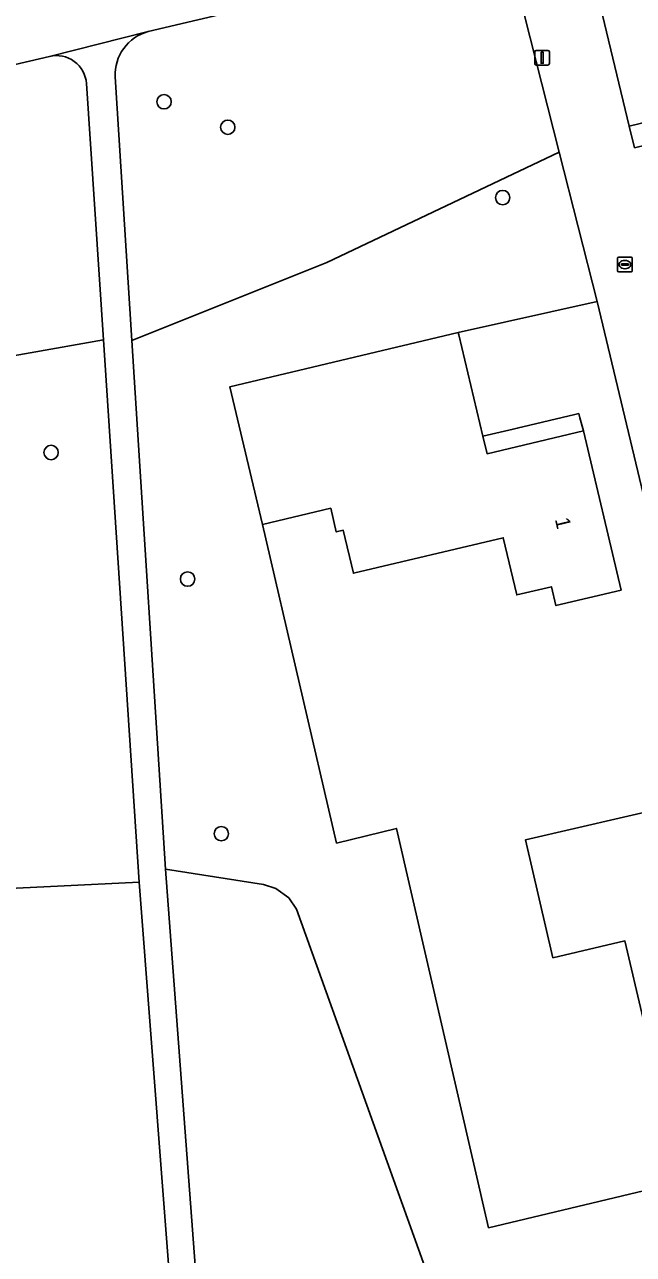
# Model space of a CAD drawing. Extents: x 162026 to 163502, y 387295 to 388169.
# Drawn here: x 163052.4 to 163093.9, y 387530.9 to 387614.5 of the extents above; entities that cross this region are included whole.
import ezdxf

# ---------------------------------------------------------------- set-up
doc = ezdxf.new("R2010")
doc.units = 0
for name, color, linetype in [('IMGEO_Boom', 7, 'Continuous'), ('IMGEO_Erf', 7, 'Continuous'), ('IMGEO_Groenvoorziening', 7, 'Continuous'), ('IMGEO_Kolk', 7, 'Continuous'), ('IMGEO_Lichtmast', 7, 'Continuous'), ('IMGEO_Pand', 7, 'Continuous'), ('IMGEO_Pand_nummerreeks', 7, 'Continuous'), ('IMGEO_Pand_overbouw', 7, 'Continuous'), ('IMGEO_Rijbaan_lokaal_open', 7, 'Continuous'), ('IMGEO_Voetpad_halfverhard', 7, 'Continuous'), ('IMGEO_Voetpad_open', 7, 'Continuous')]:
    doc.layers.add(name, color=color, linetype=linetype)

msp = doc.modelspace()

# ---------------------------------------------------------------- linework, layer by layer
at = {"layer": 'IMGEO_Boom'}
for centre in [(163061.914, 387609.246), (163066.253, 387607.515), (163084.964, 387602.728), (163054.227, 387585.395), (163063.516, 387576.788), (163065.811, 387559.471)]:
    msp.add_circle(centre, 0.489, dxfattribs=at)
at = {"layer": 'IMGEO_Erf'}
for points in [[(163073.657, 387558.83), (163077.735, 387559.831), (163084.009, 387532.678), (163111.741, 387539.279), (163106.524, 387561.608), (163099.923, 387560.027), (163091.387, 387595.661), (163081.942, 387593.558), (163081.978, 387593.406), (163083.617, 387586.495), (163083.899, 387585.306), (163090.455, 387586.862), (163093.022, 387576.04), (163088.59, 387574.988), (163088.286, 387576.267), (163085.926, 387575.707), (163085.004, 387579.596), (163074.808, 387577.178), (163074.113, 387580.11), (163073.64, 387579.998), (163073.26, 387581.601), (163068.617, 387580.5)], [(163103.341, 387552.38), (163106.44, 387553.121), (163107.951, 387546.803), (163106.366, 387546.417), (163106.695, 387545.071), (163100.358, 387543.597), (163099.384, 387547.595), (163094.621, 387546.435), (163094.517, 387546.881), (163093.287, 387552.177), (163088.388, 387551.039), (163086.526, 387559.057), (163096.515, 387561.377), (163097.709, 387556.237), (163097.223, 387556.124), (163097.597, 387554.512), (163102.248, 387555.592), (163102.577, 387555.668)]]:
    msp.add_lwpolyline(points, close=True, dxfattribs=at)
at = {"layer": 'IMGEO_Groenvoorziening'}
for points in [[(163095.218, 387622.192), (163090.349, 387621.011), (163092.608, 387611.636), (163093.582, 387607.596), (163098.444, 387608.768), (163097.485, 387612.851)], [(163029.112, 387554.666), (163060.228, 387556.181), (163057.784, 387593.047), (163040.232, 387589.952), (163038.49, 387597.03), (163037.37, 387599.429), (163036.642, 387600.881), (163036.07, 387602.402), (163035.71, 387603.738), (163035.288, 387605.465), (163035.215, 387606.353), (163035.316, 387607.939), (163024.67, 387605.429), (163026.517, 387602.045), (163031.774, 387604.821), (163041.886, 387570.47), (163000, 387547.742), (162996.59, 387545.901), (162999.735, 387539.954), (163000, 387540.099), (163008.873, 387544.668), (163025.39, 387553.944), (163026.508, 387554.274)]]:
    msp.add_lwpolyline(points, close=True, dxfattribs=at)
for points in [[(163058.587, 387610.936), (163059.727, 387593.008), (163072.994, 387598.306), (163088.808, 387605.819), (163085.261, 387619.784)], [(163085.261, 387619.784), (163060.843, 387614.018)], [(163054.116, 387612.333), (163035.316, 387607.939), (163035.215, 387606.353), (163035.288, 387605.465), (163035.71, 387603.738), (163036.07, 387602.402), (163036.642, 387600.881), (163037.37, 387599.429), (163038.49, 387597.03), (163040.232, 387589.952), (163057.784, 387593.047), (163056.628, 387610.481)], [(163111.741, 387539.279), (163084.009, 387532.678), (163077.735, 387559.831), (163073.657, 387558.83), (163068.617, 387580.5), (163066.394, 387589.87), (163081.942, 387593.558), (163091.387, 387595.661), (163088.808, 387605.819), (163072.994, 387598.306), (163059.727, 387593.008), (163062.012, 387557.053), (163068.676, 387556.013), (163069.526, 387555.746), (163070.402, 387555.11), (163070.935, 387554.347), (163080.929, 387526.484)], [(163069.269, 387524.204), (163080.929, 387526.484), (163070.935, 387554.347), (163070.402, 387555.11), (163069.526, 387555.746), (163068.676, 387556.013), (163062.012, 387557.053), (163064.166, 387528.299)], [(163042.552, 387456.341), (163056.358, 387460.28), (163077.096, 387465.799), (163071.842, 387478.768), (163070.669, 387482.092), (163068.301, 387489.754), (163065.933, 387500), (163064.894, 387505.774), (163064.057, 387511.581), (163062.66, 387524.277), (163060.228, 387556.181), (163029.112, 387554.666)]]:
    msp.add_lwpolyline(points, dxfattribs=at)
for centre, radius, start, end in [((163061.611, 387611.089), 3.028, 104.69118, 182.90115), ((163054.59, 387610.346), 2.043, 3.79494, 103.40524)]:
    msp.add_arc(centre, radius, start, end, dxfattribs=at)
at = {"layer": 'IMGEO_Kolk'}
for p, q in [((163092.786, 387597.749), (163092.786, 387598.601)), ((163092.861, 387598.675), (163093.713, 387598.675)), ((163093.787, 387598.601), (163093.787, 387597.749)), ((163093.713, 387597.675), (163092.861, 387597.675)), ((163093.045, 387598.169), (163093.045, 387598.181)), ((163093.483, 387598.132), (163093.085, 387598.132)), ((163093.088, 387598.218), (163093.486, 387598.218)), ((163093.297, 387597.895), (163093.272, 387597.895)), ((163093.274, 387598.455), (163093.299, 387598.455)), ((163093.529, 387598.181), (163093.529, 387598.169))]:
    msp.add_line(p, q, dxfattribs=at)
for points in [[(163092.786, 387597.749), (163092.786, 387598.601)], [(163092.861, 387598.675), (163093.713, 387598.675)], [(163093.787, 387598.601), (163093.787, 387597.749)], [(163093.713, 387597.675), (163092.861, 387597.675)]]:
    msp.add_lwpolyline(points, dxfattribs=at)
for centre, radius, start, end in [((163092.863, 387598.599), 0.0765, 91.55205, 178.44795), ((163092.863, 387598.599), 0.0765, 91.55205, 178.44795), ((163093.711, 387598.599), 0.0765, 1.55205, 88.44795), ((163093.711, 387598.599), 0.0765, 1.55205, 88.44795), ((163092.863, 387597.751), 0.0765, 181.55205, 268.44795), ((163092.863, 387597.751), 0.0765, 181.55205, 268.44795), ((163093.085, 387598.178), 0.0403, 85.87752, 175.75265), ((163093.082, 387598.168), 0.0366, 178.93798, 274.71019), ((163093.486, 387598.175), 0.043, 264.86636, 352.45326), ((163093.49, 387598.18), 0.0386, 1.73085, 96.63898), ((163093.711, 387597.751), 0.0765, 271.55205, 358.44795), ((163093.711, 387597.751), 0.0765, 271.55205, 358.44795)]:
    msp.add_arc(centre, radius, start, end, dxfattribs=at)
for centre, major_axis, ratio, start_param, end_param in [((163093.273, 387598.175), (-0.387, 0.002), 0.722429, 4.712389, 7.853982), ((163093.298, 387598.175), (-0.39, 0.002), 0.717154, 1.570796, 4.712389)]:
    msp.add_ellipse(centre, major_axis=major_axis, ratio=ratio, start_param=start_param, end_param=end_param, dxfattribs=at)
at = {"layer": 'IMGEO_Lichtmast'}
for p, q in [((163087.253, 387612.743), (163088.043, 387612.743)), ((163088.043, 387612.743), (163087.253, 387612.743)), ((163087.153, 387611.843), (163087.153, 387612.643)), ((163087.153, 387612.643), (163087.153, 387611.843)), ((163088.143, 387612.643), (163088.143, 387611.843)), ((163088.143, 387611.843), (163088.143, 387612.643)), ((163088.043, 387611.743), (163087.253, 387611.743)), ((163087.253, 387611.743), (163088.043, 387611.743))]:
    msp.add_line(p, q, dxfattribs=at)
msp.add_lwpolyline([(163087.573, 387612.618), (163087.723, 387612.618), (163087.723, 387611.868), (163087.573, 387611.868), (163087.573, 387612.618)], dxfattribs=at)
for centre, start, end in [((163087.253, 387612.643), 90, 180), ((163087.253, 387612.643), 90, 180), ((163088.043, 387612.643), 0, 90), ((163088.043, 387612.643), 360, 90), ((163087.253, 387611.843), 180, 270), ((163087.253, 387611.843), 180, 270), ((163088.043, 387611.843), 270, 0), ((163088.043, 387611.843), 270, 0)]:
    msp.add_arc(centre, 0.1, start, end, dxfattribs=at)
at = {"layer": 'IMGEO_Pand'}
for points in [[(163066.394, 387589.87), (163068.617, 387580.5), (163073.26, 387581.601), (163073.64, 387579.998), (163074.113, 387580.11), (163074.808, 387577.178), (163085.004, 387579.596), (163085.926, 387575.707), (163088.286, 387576.267), (163088.59, 387574.988), (163093.022, 387576.04), (163090.455, 387586.862), (163083.899, 387585.306), (163083.617, 387586.495), (163081.978, 387593.406), (163081.942, 387593.558)], [(163102.577, 387555.668), (163102.248, 387555.592), (163097.597, 387554.512), (163097.223, 387556.124), (163097.709, 387556.237), (163096.515, 387561.377), (163086.526, 387559.057), (163088.388, 387551.039), (163093.287, 387552.177), (163094.517, 387546.881), (163094.621, 387546.435), (163099.384, 387547.595), (163100.358, 387543.597), (163106.695, 387545.071), (163106.366, 387546.417), (163107.951, 387546.803), (163106.44, 387553.121), (163103.341, 387552.38)]]:
    msp.add_lwpolyline(points, close=True, dxfattribs=at)
at = {"layer": 'IMGEO_Pand_overbouw'}
msp.add_lwpolyline([(163083.617, 387586.495), (163083.899, 387585.306), (163090.455, 387586.862), (163090.217, 387587.752), (163090.147, 387588.044), (163089.875, 387587.979), (163085.954, 387587.049), (163085.671, 387586.982)], close=True, dxfattribs=at)
at = {"layer": 'IMGEO_Rijbaan_lokaal_open'}
for points in [[(163093.939, 387606.118), (163093.582, 387607.596), (163092.608, 387611.636), (163090.349, 387621.011)], [(163085.261, 387619.784), (163088.808, 387605.819), (163091.387, 387595.661), (163099.923, 387560.027)]]:
    msp.add_lwpolyline(points, dxfattribs=at)
at = {"layer": 'IMGEO_Voetpad_halfverhard'}
for points in [[(163060.843, 387614.018), (163054.116, 387612.333)], [(163056.628, 387610.481), (163057.784, 387593.047), (163060.228, 387556.181), (163062.66, 387524.277), (163064.057, 387511.581), (163064.894, 387505.774), (163065.933, 387500), (163068.301, 387489.754), (163070.669, 387482.092), (163071.842, 387478.768), (163077.096, 387465.799), (163078.957, 387466.244), (163077.59, 387469.652), (163073.655, 387479.461), (163073.2, 387480.596)], [(163059.727, 387593.008), (163058.587, 387610.936)], [(163067.75, 387500), (163066.836, 387505.118), (163065.377, 387517.103), (163064.166, 387528.299), (163062.012, 387557.053), (163059.727, 387593.008)]]:
    msp.add_lwpolyline(points, dxfattribs=at)
for centre, radius, start, end in [((163061.611, 387611.089), 3.028, 104.69118, 182.90115), ((163054.59, 387610.346), 2.043, 3.79494, 103.40524)]:
    msp.add_arc(centre, radius, start, end, dxfattribs=at)
at = {"layer": 'IMGEO_Voetpad_open'}
msp.add_lwpolyline([(163000, 387599.604), (163021.616, 387604.708), (163024.67, 387605.429), (163035.316, 387607.939), (163054.116, 387612.333), (163060.843, 387614.018), (163085.261, 387619.784)], dxfattribs=at)
msp.add_lwpolyline([(163093.939, 387606.118), (163098.801, 387607.29), (163098.444, 387608.768), (163093.582, 387607.596)], close=True, dxfattribs=at)

# ---------------------------------------------------------------- texts
at = {"layer": 'IMGEO_Pand_nummerreeks'}
msp.add_text('1', height=1, rotation=283.34406, dxfattribs=at).set_placement((163088.51, 387580.851))

doc.saveas('drawing.dxf')
